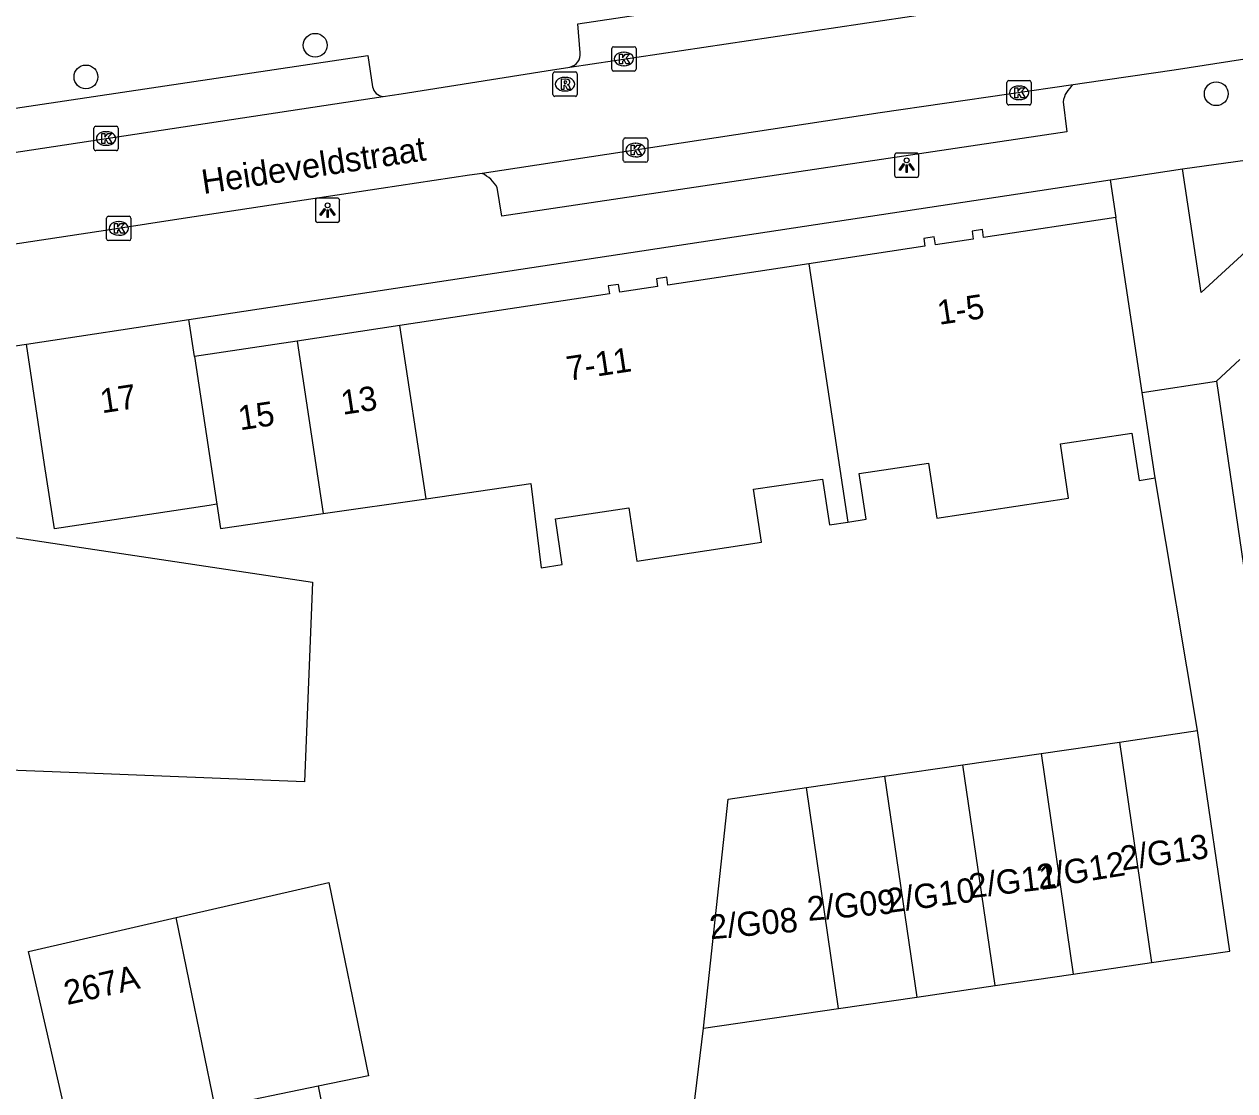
# Model space of a CAD drawing. Extents: x 162347 to 162868, y 381221 to 381813.
# Drawn here: x 162548.83 to 162598.58, y 381326.76 to 381370.58 of the extents above; entities that cross this region are included whole.
import ezdxf

# ---------------------------------------------------------------- set-up
doc = ezdxf.new("R2010")
doc.units = 0
for name, color, linetype in [('IMGEO_Boom', 7, 'Continuous'), ('IMGEO_Kolk', 7, 'Continuous'), ('IMGEO_Lichtpunt', 7, 'Continuous'), ('IMGEO_Openbare_ruimte_label', 7, 'Continuous'), ('IMGEO_Pand', 7, 'Continuous'), ('IMGEO_Pand_nummerreeks', 7, 'Continuous'), ('IMGEO_Rijbaan_lokaal_gesloten', 7, 'Continuous'), ('IMGEO_Rioolput', 7, 'Continuous'), ('IMGEO_Voetpad_open', 7, 'Continuous')]:
    doc.layers.add(name, color=color, linetype=linetype)

msp = doc.modelspace()

# ---------------------------------------------------------------- linework, layer by layer
at = {"layer": 'IMGEO_Boom'}
for centre in [(162560.787, 381369.713), (162551.364, 381368.412), (162597.817, 381367.723)]:
    msp.add_circle(centre, 0.489, dxfattribs=at)
at = {"layer": 'IMGEO_Kolk'}
for p, q in [((162572.97, 381368.727), (162572.97, 381369.579)), ((162573.045, 381369.653), (162573.897, 381369.653)), ((162573.458, 381369.433), (162573.483, 381369.433)), ((162573.971, 381369.579), (162573.971, 381368.727)), ((162573.897, 381368.653), (162573.045, 381368.653)), ((162573.481, 381368.873), (162573.456, 381368.873)), ((162589.215, 381367.334), (162589.215, 381368.186)), ((162589.29, 381368.26), (162590.142, 381368.26)), ((162589.703, 381368.04), (162589.728, 381368.04)), ((162590.216, 381368.186), (162590.216, 381367.334)), ((162589.726, 381367.48), (162589.701, 381367.48)), ((162590.142, 381367.26), (162589.29, 381367.26)), ((162551.691, 381365.458), (162551.691, 381366.31)), ((162551.766, 381366.384), (162552.618, 381366.384)), ((162552.179, 381366.164), (162552.204, 381366.164)), ((162552.692, 381366.31), (162552.692, 381365.458)), ((162552.202, 381365.604), (162552.177, 381365.604)), ((162573.449, 381364.981), (162573.449, 381365.833)), ((162573.524, 381365.907), (162574.376, 381365.907)), ((162573.937, 381365.687), (162573.962, 381365.687)), ((162574.45, 381365.833), (162574.45, 381364.981)), ((162552.618, 381365.384), (162551.766, 381365.384)), ((162573.96, 381365.127), (162573.935, 381365.127)), ((162574.376, 381364.907), (162573.524, 381364.907)), ((162552.214, 381361.763), (162552.214, 381362.615)), ((162552.289, 381362.689), (162553.141, 381362.689)), ((162552.702, 381362.469), (162552.727, 381362.469)), ((162553.215, 381362.615), (162553.215, 381361.763)), ((162553.141, 381361.689), (162552.289, 381361.689)), ((162552.725, 381361.909), (162552.7, 381361.909))]:
    msp.add_line(p, q, dxfattribs=at)
for points in [[(162572.97, 381368.727), (162572.97, 381369.579)], [(162573.045, 381369.653), (162573.897, 381369.653)], [(162573.971, 381369.579), (162573.971, 381368.727)], [(162573.291, 381369.353), (162573.414, 381369.353), (162573.414, 381369.202), (162573.544, 381369.353), (162573.708, 381369.353), (162573.562, 381369.202), (162573.715, 381368.953), (162573.563, 381368.953), (162573.478, 381369.117), (162573.414, 381369.05), (162573.414, 381368.953), (162573.291, 381368.953), (162573.291, 381369.353)], [(162573.897, 381368.653), (162573.045, 381368.653)], [(162589.215, 381367.334), (162589.215, 381368.186)], [(162589.29, 381368.26), (162590.142, 381368.26)], [(162589.536, 381367.96), (162589.659, 381367.96), (162589.659, 381367.809), (162589.789, 381367.96), (162589.953, 381367.96), (162589.807, 381367.809), (162589.96, 381367.56), (162589.808, 381367.56), (162589.723, 381367.724), (162589.659, 381367.657), (162589.659, 381367.56), (162589.536, 381367.56), (162589.536, 381367.96)], [(162590.216, 381368.186), (162590.216, 381367.334)], [(162590.142, 381367.26), (162589.29, 381367.26)], [(162551.691, 381365.458), (162551.691, 381366.31)], [(162551.766, 381366.384), (162552.618, 381366.384)], [(162552.012, 381366.084), (162552.135, 381366.084), (162552.135, 381365.933), (162552.265, 381366.084), (162552.429, 381366.084), (162552.283, 381365.933), (162552.436, 381365.684), (162552.284, 381365.684), (162552.199, 381365.848), (162552.135, 381365.781), (162552.135, 381365.684), (162552.012, 381365.684), (162552.012, 381366.084)], [(162552.692, 381366.31), (162552.692, 381365.458)], [(162573.449, 381364.981), (162573.449, 381365.833)], [(162573.524, 381365.907), (162574.376, 381365.907)], [(162573.77, 381365.607), (162573.893, 381365.607), (162573.893, 381365.456), (162574.023, 381365.607), (162574.187, 381365.607), (162574.041, 381365.456), (162574.194, 381365.207), (162574.042, 381365.207), (162573.957, 381365.371), (162573.893, 381365.304), (162573.893, 381365.207), (162573.77, 381365.207), (162573.77, 381365.607)], [(162574.45, 381365.833), (162574.45, 381364.981)], [(162552.618, 381365.384), (162551.766, 381365.384)], [(162574.376, 381364.907), (162573.524, 381364.907)], [(162552.214, 381361.763), (162552.214, 381362.615)], [(162552.289, 381362.689), (162553.141, 381362.689)], [(162553.215, 381362.615), (162553.215, 381361.763)], [(162552.535, 381362.389), (162552.658, 381362.389), (162552.658, 381362.238), (162552.788, 381362.389), (162552.952, 381362.389), (162552.806, 381362.238), (162552.959, 381361.989), (162552.807, 381361.989), (162552.722, 381362.153), (162552.658, 381362.086), (162552.658, 381361.989), (162552.535, 381361.989), (162552.535, 381362.389)], [(162553.141, 381361.689), (162552.289, 381361.689)]]:
    msp.add_lwpolyline(points, dxfattribs=at)
for centre, start, end in [((162573.047, 381369.577), 91.552, 178.448), ((162573.047, 381369.577), 91.552, 178.448), ((162573.895, 381369.577), 1.552, 88.448), ((162573.895, 381369.577), 1.552, 88.448), ((162573.047, 381368.729), 181.552, 268.448), ((162573.047, 381368.729), 181.552, 268.448), ((162573.895, 381368.729), 271.552, 358.448), ((162573.895, 381368.729), 271.552, 358.448), ((162589.292, 381368.184), 91.552, 178.448), ((162589.292, 381368.184), 91.552, 178.448), ((162590.14, 381368.184), 1.552, 88.448), ((162590.14, 381368.184), 1.552, 88.448), ((162589.292, 381367.336), 181.552, 268.448), ((162589.292, 381367.336), 181.552, 268.448), ((162590.14, 381367.336), 271.552, 358.448), ((162590.14, 381367.336), 271.552, 358.448), ((162551.768, 381366.308), 91.552, 178.448), ((162551.768, 381366.308), 91.552, 178.448), ((162552.616, 381366.308), 1.552, 88.448), ((162552.616, 381366.308), 1.552, 88.448), ((162551.768, 381365.46), 181.552, 268.448), ((162551.768, 381365.46), 181.552, 268.448), ((162552.616, 381365.46), 271.552, 358.448), ((162552.616, 381365.46), 271.552, 358.448), ((162573.526, 381365.831), 91.552, 178.448), ((162573.526, 381365.831), 91.552, 178.448), ((162574.374, 381365.831), 1.552, 88.448), ((162574.374, 381365.831), 1.552, 88.448), ((162573.526, 381364.983), 181.552, 268.448), ((162573.526, 381364.983), 181.552, 268.448), ((162574.374, 381364.983), 271.552, 358.448), ((162574.374, 381364.983), 271.552, 358.448), ((162552.291, 381362.613), 91.552, 178.448), ((162552.291, 381362.613), 91.552, 178.448), ((162553.139, 381362.613), 1.552, 88.448), ((162553.139, 381362.613), 1.552, 88.448), ((162552.291, 381361.765), 181.552, 268.448), ((162552.291, 381361.765), 181.552, 268.448), ((162553.139, 381361.765), 271.552, 358.448), ((162553.139, 381361.765), 271.552, 358.448)]:
    msp.add_arc(centre, 0.0765, start, end, dxfattribs=at)
for centre, major_axis, ratio, start_param, end_param in [((162573.457, 381369.153), (-0.387, 0.002), 0.722429, 4.712389, 7.853982), ((162573.482, 381369.153), (-0.39, 0.002), 0.717154, 1.570796, 4.712389), ((162589.702, 381367.76), (-0.387, 0.002), 0.722429, 4.712389, 7.853982), ((162589.727, 381367.76), (-0.39, 0.002), 0.717154, 1.570796, 4.712389), ((162552.178, 381365.884), (-0.387, 0.002), 0.722429, 4.712389, 7.853982), ((162552.203, 381365.884), (-0.39, 0.002), 0.717154, 1.570796, 4.712389), ((162573.936, 381365.407), (-0.387, 0.002), 0.722429, 4.712389, 7.853982), ((162573.961, 381365.407), (-0.39, 0.002), 0.717154, 1.570796, 4.712389), ((162552.701, 381362.189), (-0.387, 0.002), 0.722429, 4.712389, 7.853982), ((162552.726, 381362.189), (-0.39, 0.002), 0.717154, 1.570796, 4.712389)]:
    msp.add_ellipse(centre, major_axis=major_axis, ratio=ratio, start_param=start_param, end_param=end_param, dxfattribs=at)
at = {"layer": 'IMGEO_Lichtpunt'}
for p, q in [((162584.596, 381365.189), (162584.596, 381364.382)), ((162584.596, 381365.189), (162584.596, 381364.382)), ((162585.498, 381365.284), (162584.69, 381365.284)), ((162585.498, 381365.284), (162584.69, 381365.284)), ((162585.592, 381364.382), (162585.592, 381365.189)), ((162585.592, 381364.382), (162585.592, 381365.189)), ((162584.69, 381364.288), (162585.498, 381364.288)), ((162584.69, 381364.288), (162585.498, 381364.288)), ((162560.795, 381363.34), (162560.795, 381362.533)), ((162560.795, 381363.34), (162560.795, 381362.533)), ((162561.697, 381363.435), (162560.889, 381363.435)), ((162561.697, 381363.435), (162560.889, 381363.435)), ((162561.791, 381362.533), (162561.791, 381363.34)), ((162561.791, 381362.533), (162561.791, 381363.34)), ((162560.889, 381362.439), (162561.697, 381362.439)), ((162560.889, 381362.439), (162561.697, 381362.439))]:
    msp.add_line(p, q, dxfattribs=at)
for points in [[(162584.97, 381364.853), (162585.009, 381364.825), (162584.821, 381364.563), (162584.783, 381364.59), (162584.97, 381364.853)], [(162585.072, 381364.805), (162585.119, 381364.805), (162585.119, 381364.483), (162585.072, 381364.483), (162585.072, 381364.805)], [(162585.182, 381364.825), (162585.22, 381364.852), (162585.407, 381364.59), (162585.368, 381364.562), (162585.182, 381364.825)], [(162561.169, 381363.004), (162561.208, 381362.976), (162561.02, 381362.714), (162560.982, 381362.741), (162561.169, 381363.004)], [(162561.271, 381362.956), (162561.318, 381362.956), (162561.318, 381362.634), (162561.271, 381362.634), (162561.271, 381362.956)], [(162561.381, 381362.976), (162561.419, 381363.003), (162561.606, 381362.741), (162561.567, 381362.713), (162561.381, 381362.976)]]:
    msp.add_lwpolyline(points, dxfattribs=at)
for centre in [(162585.095, 381364.987), (162561.294, 381363.138)]:
    msp.add_circle(centre, 0.0994, dxfattribs=at)
for centre, start, end in [((162584.69, 381365.189), 90, 180), ((162584.69, 381365.189), 90, 180), ((162585.498, 381365.189), 0, 90), ((162585.498, 381365.189), 0, 90), ((162584.69, 381364.382), 180, 270), ((162584.69, 381364.382), 180, 270), ((162585.498, 381364.382), 270, 0), ((162585.498, 381364.382), 270, 360), ((162560.889, 381363.34), 90, 180), ((162560.889, 381363.34), 90, 180), ((162561.697, 381363.34), 0, 90), ((162561.697, 381363.34), 0, 90), ((162560.889, 381362.533), 180, 270), ((162560.889, 381362.533), 180, 270), ((162561.697, 381362.533), 270, 0), ((162561.697, 381362.533), 270, 360)]:
    msp.add_arc(centre, 0.0946, start, end, dxfattribs=at)
at = {"layer": 'IMGEO_Pand'}
for points in [[(162593.693, 381362.637), (162588.255, 381361.817), (162588.206, 381362.144), (162587.781, 381362.08), (162587.83, 381361.753), (162586.278, 381361.519), (162586.229, 381361.846), (162585.794, 381361.781), (162585.843, 381361.454), (162581.074, 381360.735)], [(162594.778, 381355.441), (162593.693, 381362.637)], [(162581.074, 381360.735), (162575.283, 381359.861), (162575.234, 381360.188), (162574.809, 381360.124), (162574.858, 381359.797), (162573.306, 381359.563), (162573.257, 381359.89), (162572.832, 381359.826), (162572.881, 381359.499), (162564.264, 381358.199)], [(162581.074, 381360.735), (162582.674, 381350.124)], [(162548.922, 381357.44), (162555.599, 381358.447)], [(162555.828, 381356.926), (162555.599, 381358.447)], [(162564.264, 381358.199), (162560.046, 381357.562)], [(162565.34, 381351.082), (162564.264, 381358.199)], [(162560.046, 381357.562), (162555.828, 381356.926)], [(162560.046, 381357.562), (162561.116, 381350.472)], [(162556.744, 381350.853), (162556.423, 381350.805), (162550.067, 381349.846), (162549.667, 381352.496), (162548.922, 381357.44)], [(162555.828, 381356.926), (162556.744, 381350.853)], [(162597.826, 381355.908), (162598.783, 381356.808)], [(162597.826, 381355.908), (162598.554, 381350.962), (162599.38, 381345.353)], [(162595.307, 381351.935), (162594.778, 381355.441)], [(162582.674, 381350.124), (162583.426, 381350.237), (162583.137, 381352.115), (162585.993, 381352.539), (162586.331, 381350.29), (162591.75, 381351.107), (162591.412, 381353.343), (162594.35, 381353.779), (162594.646, 381351.836), (162595.307, 381351.935)], [(162565.34, 381351.082), (162569.652, 381351.706), (162570.076, 381348.247), (162570.941, 381348.378), (162570.656, 381350.262), (162573.673, 381350.71), (162574.004, 381348.522), (162579.122, 381349.293), (162578.794, 381351.47), (162581.635, 381351.892), (162581.923, 381350.01), (162582.674, 381350.124)], [(162561.116, 381350.472), (162565.34, 381351.082)], [(162556.744, 381350.853), (162556.894, 381349.861), (162561.116, 381350.472)], [(162548.193, 381349.527), (162550.914, 381349.118), (162560.676, 381347.652), (162560.347, 381339.448), (162551.036, 381339.821), (162547.859, 381339.948)], [(162590.618, 381340.619), (162593.834, 381341.087)], [(162593.834, 381341.087), (162597.05, 381341.556)], [(162593.834, 381341.087), (162595.155, 381332.023)], [(162595.155, 381332.023), (162598.374, 381332.495), (162597.05, 381341.556)], [(162587.402, 381340.15), (162590.618, 381340.619)], [(162590.618, 381340.619), (162591.94, 381331.552)], [(162584.187, 381339.681), (162587.402, 381340.15)], [(162588.724, 381331.081), (162587.402, 381340.15)], [(162580.971, 381339.213), (162584.187, 381339.681)], [(162584.187, 381339.681), (162585.509, 381330.61)], [(162576.741, 381329.325), (162577.755, 381338.744), (162580.971, 381339.213)], [(162582.293, 381330.139), (162580.971, 381339.213)], [(162555.075, 381333.871), (162561.344, 381335.311), (162562.979, 381327.374), (162560.913, 381326.948)], [(162550.845, 381324.488), (162549.063, 381332.245), (162549.01, 381332.477), (162555.075, 381333.871)], [(162556.68, 381326.076), (162555.075, 381333.871)], [(162591.94, 381331.552), (162595.155, 381332.023)], [(162588.724, 381331.081), (162591.94, 381331.552)], [(162585.509, 381330.61), (162588.724, 381331.081)], [(162576.741, 381329.325), (162582.293, 381330.139)], [(162582.293, 381330.139), (162585.509, 381330.61)], [(162560.913, 381326.948), (162556.68, 381326.076)], [(162560.913, 381326.948), (162563.056, 381316.159)]]:
    msp.add_lwpolyline(points, dxfattribs=at)
at = {"layer": 'IMGEO_Rijbaan_lokaal_gesloten'}
for points in [[(162571.256, 381368.82), (162605.213, 381373.889)], [(162598.994, 381369.138), (162596.083, 381368.685), (162592.402, 381368.151), (162591.93, 381368.082)], [(162563.582, 381367.608), (162563.948, 381367.663), (162564.322, 381367.722), (162570.283, 381368.666), (162571.256, 381368.82)], [(162591.93, 381368.082), (162584.005, 381366.935), (162567.642, 381364.451)], [(162535.111, 381363.294), (162563.582, 381367.608)], [(162567.642, 381364.451), (162567.132, 381364.374), (162563.502, 381363.824), (162558.977, 381363.139), (162555.362, 381362.591), (162552.34, 381362.133), (162548.639, 381361.573), (162547.682, 381361.428)]]:
    msp.add_lwpolyline(points, dxfattribs=at)
at = {"layer": 'IMGEO_Rioolput'}
for p, q in [((162570.553, 381367.69), (162570.553, 381368.542)), ((162570.628, 381368.616), (162571.48, 381368.616)), ((162571.554, 381368.542), (162571.554, 381367.69)), ((162571.041, 381368.396), (162571.066, 381368.396)), ((162571.48, 381367.616), (162570.628, 381367.616)), ((162571.064, 381367.836), (162571.039, 381367.836))]:
    msp.add_line(p, q, dxfattribs=at)
for points in [[(162570.553, 381367.69), (162570.553, 381368.542)], [(162570.628, 381368.616), (162571.48, 381368.616)], [(162571.554, 381368.542), (162571.554, 381367.69)], [(162571.142, 381368.314), (162570.89, 381368.316), (162570.89, 381367.916)], [(162570.89, 381367.916), (162571.014, 381367.916), (162571.014, 381368.078), (162571.025, 381368.078)], [(162571.068, 381368.235), (162571.014, 381368.235), (162571.014, 381368.154)], [(162571.014, 381368.154), (162571.066, 381368.154)], [(162571.072, 381368.049), (162571.143, 381367.916), (162571.283, 381367.916), (162571.218, 381368.042)], [(162571.48, 381367.616), (162570.628, 381367.616)]]:
    msp.add_lwpolyline(points, dxfattribs=at)
for centre, radius, start, end in [((162570.63, 381368.54), 0.0765, 91.552, 178.448), ((162570.63, 381368.54), 0.0765, 91.552, 178.448), ((162571.478, 381368.54), 0.0765, 1.552, 88.448), ((162571.478, 381368.54), 0.0765, 1.552, 88.448), ((162571.024, 381368.025), 0.0533, 26.0293, 88.6989), ((162571.05, 381368.343), 0.19, 274.7715, 282.9687), ((162571.074, 381368.139), 0.0964, 77.0061, 93.1865), ((162571.088, 381368.196), 0.0378, 276.6634, 79.6772), ((162571.141, 381368.204), 0.109, 350.3612, 89.416), ((162571.139, 381368.204), 0.112, 277.5842, 350.9817), ((162571.123, 381367.989), 0.108, 29.5134, 73.7905), ((162570.63, 381367.692), 0.0765, 181.552, 268.448), ((162570.63, 381367.692), 0.0765, 181.552, 268.448), ((162571.478, 381367.692), 0.0765, 271.552, 358.448), ((162571.478, 381367.692), 0.0765, 271.552, 358.448)]:
    msp.add_arc(centre, radius, start, end, dxfattribs=at)
for centre, major_axis, ratio, start_param, end_param in [((162571.04, 381368.116), (-0.387, 0.002), 0.722429, 4.712389, 7.853982), ((162571.065, 381368.116), (-0.39, 0.002), 0.717154, 1.570796, 4.712389)]:
    msp.add_ellipse(centre, major_axis=major_axis, ratio=ratio, start_param=start_param, end_param=end_param, dxfattribs=at)
at = {"layer": 'IMGEO_Voetpad_open'}
for points in [[(162571.671, 381369.405), (162571.586, 381370.597), (162604.442, 381375.51), (162604.653, 381374.394)], [(162535.558, 381363.821), (162535.345, 381365.165), (162562.951, 381369.29), (162563.138, 381368.009)], [(162591.526, 381367.391), (162591.675, 381366.161), (162568.456, 381362.69), (162568.27, 381363.869)], [(162596.425, 381364.637), (162603.853, 381365.663)], [(162603.853, 381365.663), (162597.196, 381359.556), (162596.425, 381364.637)], [(162593.458, 381364.187), (162596.425, 381364.637)], [(162555.599, 381358.447), (162593.458, 381364.187)], [(162593.458, 381364.187), (162593.693, 381362.637)], [(162547.044, 381357.157), (162548.922, 381357.44)], [(162594.778, 381355.441), (162597.826, 381355.908)], [(162597.05, 381341.556), (162595.307, 381351.935)], [(162574.769, 381319.14), (162575.528, 381319.333), (162576.741, 381329.325)]]:
    msp.add_lwpolyline(points, dxfattribs=at)
for centre, radius, start, end in [((162571.158, 381369.329), 0.518, 280.8533, 8.4428), ((162563.64, 381368.119), 0.514, 192.3424, 263.4839), ((162592.583, 381367.236), 1.069, 127.6919, 171.6819), ((162566.965, 381363.091), 1.52, 30.813, 63.5412)]:
    msp.add_arc(centre, radius, start, end, dxfattribs=at)

# ---------------------------------------------------------------- texts
at = {"layer": 'IMGEO_Openbare_ruimte_label'}
msp.add_text('Heideveldstraat', height=1, rotation=8.6242, dxfattribs=at).set_placement((162556.195, 381363.599))
at = {"layer": 'IMGEO_Pand_nummerreeks'}
for s, rotation, p in [('1-5', 8.5714, (162586.429, 381358.225)), ('7-11', 8.5772, (162571.188, 381355.926)), ('17', 8.5772, (162552.023, 381354.591)), ('13', 8.5886, (162561.918, 381354.527)), ('15', 8.5772, (162557.699, 381353.891)), ('2/G13', 8.3406, (162593.947, 381335.801)), ('2/G12', 9.1881, (162590.531, 381335.039)), ('2/G11', 6.7471, (162587.71, 381334.668)), ('2/G10', 7.4637, (162584.333, 381334.062)), ('2/G09', 5.0639, (162581.044, 381333.735)), ('2/G08', 5.0237, (162577.027, 381332.981)), ('267A', 12.9431, (162550.588, 381330.275))]:
    msp.add_text(s, height=1, rotation=rotation, dxfattribs=at).set_placement(p)

doc.saveas('drawing.dxf')
